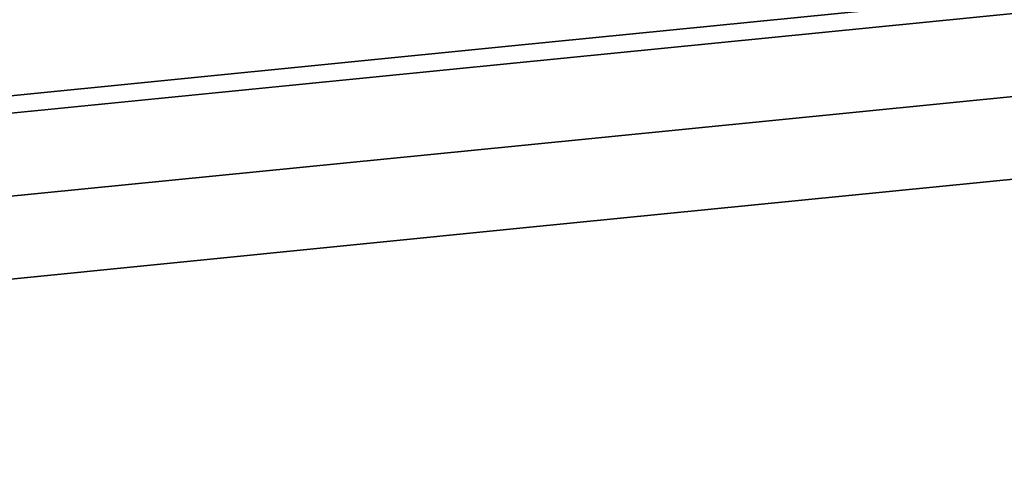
# Model space of a CAD drawing. Header units: millimetres. Extents: x 0 to 16721, y 217 to 10981.
# Tile 365 of 394: x 7850 to 8244, y 5954 to 6133. Entities that reach past the tile are written whole.
import ezdxf

# ---------------------------------------------------------------- set-up
doc = ezdxf.new("R2010")
doc.units = ezdxf.units.MM
doc.layers.add('PDF_PSS & TL', color=7, linetype='Continuous', true_color=0x7fffdf)

msp = doc.modelspace()

# ---------------------------------------------------------------- linework, layer by layer
at = {"layer": 'PDF_PSS & TL', "color": 4, "lineweight": 25}
for points in [[(9269.78, 6246.2), (8851.59, 6204.48), (8455.23, 6163.03), (8045.36, 6122.35), (7667.06, 6084.67), (7209.88, 6037.88), (6847.96, 5999.42), (6476.42, 5963.55), (6136.47, 5928.46), (5719.44, 5885.32), (5357.91, 5845.42), (4904.11, 5795.26), (4575.85, 5757.83), (4213.28, 5716.51), (3802.23, 5670.11), (3383.39, 5622.94)], [(3383.39, 5622.94), (3802.23, 5670.11), (4213.28, 5716.51), (4575.85, 5757.83), (4904.11, 5795.26), (5357.91, 5845.42), (5719.44, 5885.32), (6136.47, 5928.46), (6476.42, 5963.55), (6847.96, 5999.42), (7209.88, 6037.88), (7667.06, 6084.67), (8045.36, 6122.35), (8455.23, 6163.03), (8851.59, 6204.48), (9269.78, 6246.2)]]:
    msp.add_lwpolyline(points, dxfattribs=at)
at = {"layer": 'PDF_PSS & TL', "color": 2, "lineweight": 25}
for points in [[(9270.43, 6239.18), (8852.37, 6197.47), (8456.01, 6156.14), (8046, 6115.34), (7667.84, 6077.78), (7210.53, 6030.87), (6848.61, 5992.53), (6477.07, 5956.53), (6137.24, 5921.45), (5720.22, 5878.43), (5358.69, 5838.41), (4904.89, 5788.24), (4576.62, 5750.82), (4214.05, 5709.49), (3803.01, 5663.1), (3384.17, 5616.05)], [(3384.17, 5616.05), (3803.01, 5663.1), (4214.05, 5709.49), (4576.62, 5750.82), (4904.89, 5788.24), (5358.69, 5838.41), (5720.22, 5878.43), (6137.24, 5921.45), (6477.07, 5956.53), (6848.61, 5992.53), (7210.53, 6030.87), (7667.84, 6077.78), (8046, 6115.34), (8456.01, 6156.14), (8852.37, 6197.47), (9270.43, 6239.18)], [(9273.8, 6206.43), (8855.61, 6164.59), (8459.38, 6123.26), (8049.25, 6082.46), (7671.08, 6044.9), (7214.04, 5998.12), (6851.98, 5959.65), (6480.32, 5923.65), (6140.62, 5888.57), (5723.73, 5845.55), (5362.32, 5805.66), (4908.52, 5755.49), (4580.39, 5718.07), (4217.82, 5676.74), (3806.65, 5630.35), (3387.81, 5583.17)], [(3387.81, 5583.17), (3806.65, 5630.35), (4217.82, 5676.74), (4580.39, 5718.07), (4908.52, 5755.49), (5362.32, 5805.66), (5723.73, 5845.55), (6140.62, 5888.57), (6480.32, 5923.65), (6851.98, 5959.65), (7214.04, 5998.12), (7671.08, 6044.9), (8049.25, 6082.46), (8459.38, 6123.26), (8855.61, 6164.59), (9273.8, 6206.43)], [(9277.05, 6173.55), (8858.99, 6131.84), (8462.63, 6090.38), (8052.5, 6049.71), (7674.46, 6012.02), (7217.41, 5965.24), (6855.36, 5926.77), (6483.56, 5890.9), (6143.99, 5855.82), (5727.23, 5812.8), (5365.83, 5772.78), (4912.29, 5722.61), (4584.16, 5685.32), (4221.46, 5643.99), (3810.41, 5597.47), (3391.57, 5550.43)], [(3391.57, 5550.43), (3810.41, 5597.47), (4221.46, 5643.99), (4584.16, 5685.32), (4912.29, 5722.61), (5365.83, 5772.78), (5727.23, 5812.8), (6143.99, 5855.82), (6483.56, 5890.9), (6855.36, 5926.77), (7217.41, 5965.24), (7674.46, 6012.02), (8052.5, 6049.71), (8462.63, 6090.38), (8858.99, 6131.84), (9277.05, 6173.55)]]:
    msp.add_lwpolyline(points, dxfattribs=at)

doc.saveas('drawing.dxf')
